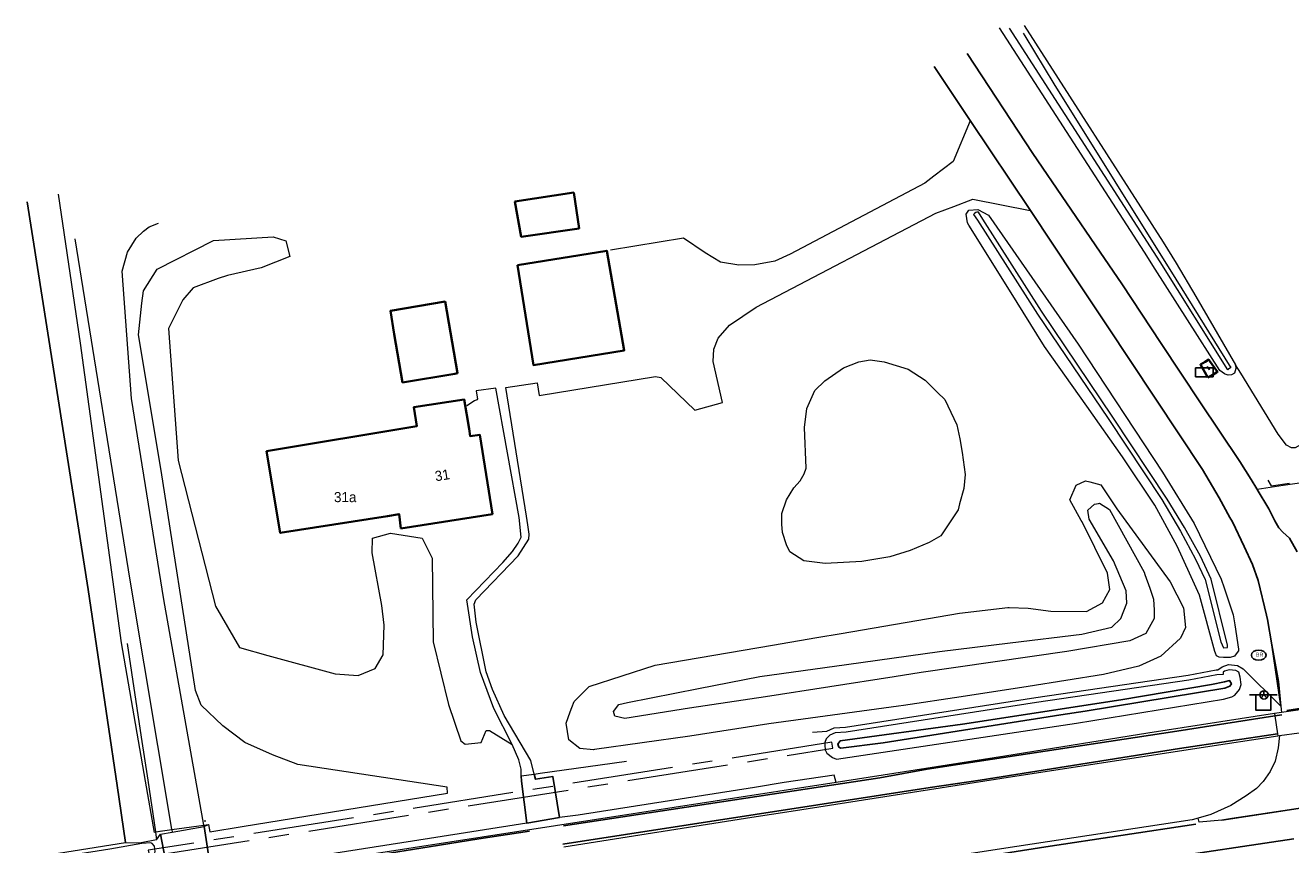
# Model space of a CAD drawing. Header units: metres. Extents: x 169249 to 194689, y 406250 to 412203.
# Tile 260 of 442: x 185971 to 186097, y 410540 to 410621. Entities that reach past the tile are written whole.
import ezdxf
from ezdxf.enums import TextEntityAlignment as Align

# ---------------------------------------------------------------- set-up
doc = ezdxf.new("R2010")
doc.units = ezdxf.units.M
doc.linetypes.add('BGT_NLCS_N264$0$AM-AS', pattern=[16, 10, -2, 2, -2])
doc.layers.get('0').update_dxf_attribs({"linetype": 'CONTINUOUS'})
for name, color, linetype, lineweight in [('BGT_NLCS_N264$0$B-WE-AM-AS_KUNSTWERK_DUIKER-GV', 252, 'BGT_NLCS_N264$0$AM-AS', 18), ('BGT_NLCS_N264$0$B-WE-GW-TALUD_KRUIN-G', 252, 'CONTINUOUS', 18), ('BGT_NLCS_N264$0$B-WE-GW-TALUD_TEEN-G', 252, 'CONTINUOUS', 18), ('BGT_NLCS_N264$0$B-WE-GW-WATERGANG_INSTEEK-G', 252, 'CONTINUOUS', 18), ('BGT_NLCS_N264$0$B-WE-GW-WATERGANG_SLOOT_BODEM-G', 252, 'CONTINUOUS', 18), ('BGT_NLCS_N264$0$B-WE-GW-WATERGANG_WATERLIJN-G', 252, 'CONTINUOUS', 18), ('BGT_NLCS_N264$0$B-WE-IE-TERREINAFSCHEIDING_KUNSTMATIG_HEKWERK-G', 252, 'BGT_NLCS_N264$0$IE-TERREINAFSCHEIDING-KUNSTMATIG', 18), ('BGT_NLCS_N264$0$B-WE-OG-TOPOGRAFIE_BEBOUWING-G', 252, 'CONTINUOUS', 35), ('BGT_NLCS_N264$0$B-WE-OG-TOPOGRAFIE_CULTUURSCHEIDING-G', 252, 'CONTINUOUS', 18), ('BGT_NLCS_N264$0$B-WE-OG-TOPOGRAFIE_TERREIN_GROEN_BOS-GV', 252, 'CONTINUOUS', 18), ('BGT_NLCS_N264$0$B-WE-OG-TOPOGRAFIE_TERREIN_ONBEGROEID-GV', 252, 'CONTINUOUS', 18), ('BGT_NLCS_N264$0$B-WE-OG-TOPOGRAFIE_WATER-GV', 252, 'CONTINUOUS', 18), ('BGT_NLCS_N264$0$B-WE-OG-TOPOGRAFIE_WEG_BERM-GV', 252, 'CONTINUOUS', 18), ('BGT_NLCS_N264$0$B-WE-OG-TOPOGRAFIE_WEG_RIJWEG-GV', 252, 'CONTINUOUS', 18), ('BGT_NLCS_N264$0$B-WE-OG-TOPOGRAFIE_WEG_RIJWIELPAD-GV', 252, 'CONTINUOUS', 18), ('BGT_NLCS_N264$0$B-WE-OG-TOPOGRAFIE_WEG_VERHARD-G', 252, 'CONTINUOUS', 18), ('BGT_NLCS_N264$0$B-WE-VW-BEWEGWIJZERING_DRAAGCONSTRUCTIE-S', 252, 'CONTINUOUS', 25), ('BGT_NLCS_N264$0$B-WE-VW-VERKEERSTEKEN_BORD-S', 252, 'CONTINUOUS', 25), ('X-XX-AL-REFERENTIE-G', 7, 'CONTINUOUS', 18)]:
    doc.layers.add(name, color=color, linetype=linetype, lineweight=lineweight)
for name, color, linetype in [('BGT_NLCS_N264$0$B-WE-IE-MEUBILAIR_WEGMEUBILAIR-S', 252, 'CONTINUOUS'), ('BGT_NLCS_N264$0$B-WE-IE-TERREINAFSCHEIDING_KUNSTMATIG_HEKWERK_RASTER-G', 252, 'CONTINUOUS'), ('BGT_NLCS_N264$0$B-WE-KG-KADASTRAAL_NOK-G', 252, 'CONTINUOUS'), ('BGT_NLCS_N264$0$B-WE-KL-WATER_BRANDLEIDING_PUT-S', 252, 'CONTINUOUS'), ('BGT_NLCS_N264$0$B-WE-OG-TOPOGRAFIE_WATER_SLOOT-GV', 252, 'CONTINUOUS'), ('BGT_NLCS_N264$0$B-WE-OG-TOPOGRAFIE_WEG_INRIT-GV', 252, 'CONTINUOUS'), ('BGT_NLCS_N264$0$B-WE-OG-TOPOGRAFIE_WEG_RIJWEG-G', 252, 'CONTINUOUS'), ('BGT_NLCS_N264$0$B-WE-VW-MARKERING-G', 252, 'CONTINUOUS'), ('BGT_NLCS_N264$0$Label_Nummeraanduidingreeks', 252, 'CONTINUOUS')]:
    doc.layers.add(name, color=color, linetype=linetype)
doc.styles.add('BGT_NLCS_N264$0$NLCS-ISO', font='NLCS-ISO.ttf')
doc.styles.add('BGT_NLCS_N264$0$STANDARD', font='txt')
doc.linetypes.add('BGT_NLCS_N264$0$IE-TERREINAFSCHEIDING-KUNSTMATIG', pattern='A,4,[82,NLCS.SHX,S=0.75,R=90,X=0,Y=0],4,-2', length=10)

# ---------------------------------------------------------------- blocks, each defined once
blk = doc.blocks.new('BGT_NLCS_N264$0$SVW-VERKEERSTEKEN_BORD_ANWB-SO')
blk.add_line((-1.375, 0), (1.375, 0))
at = {"flags": 128}
blk.add_lwpolyline([(-0.75, 0), (-0.75, -1.5), (0.75, -1.5), (0.75, 0)], close=True, dxfattribs=at)
blk = doc.blocks.new('BGT_NLCS_N264$0$SIE-WEG_WEGWIJZER-SO')
for q in [(-0.29, -0.29), (0, 0.41), (0.29, -0.29)]:
    blk.add_line((0, 0), q)
blk.add_circle((0, 0), 0.413)
blk = doc.blocks.new('BGT_NLCS_N264$0$SKL-ET_OV_KAST_ALGEMEEN-SO')
for p, q in [((-0.91, 0.44), (0.84, 0.44)), ((-0.91, -0.43), (-0.91, 0.44)), ((0.84, 0.44), (0.84, -0.43)), ((0.84, -0.43), (-0.91, -0.43))]:
    blk.add_line(p, q)
blk = doc.blocks.new('BGT_NLCS_N264$0$SIE-WEG_STRAATPOT_BRANDKRAAN-SO')
blk.add_ellipse((0, 0), major_axis=(-0.729, 0), ratio=0.685994)
at = {"style": 'BGT_NLCS_N264$0$NLCS-ISO'}
blk.add_text('BR', height=0.4, dxfattribs=at).set_placement((-0.3, -0.15))
blk = doc.blocks.new('BGT_NLCS_N264')
at = {"layer": 'BGT_NLCS_N264$0$B-WE-AM-AS_KUNSTWERK_DUIKER-GV'}
blk.add_polyline3d([(186051.2, 410549.79, 9.8), (186051.11, 410550.38, 9.8), (185983.37, 410539.68, 9.91), (185983.47, 410539.09, 9.91), (186051.2, 410549.79, 9.8)], dxfattribs=at)
at = {"layer": 'BGT_NLCS_N264$0$B-WE-GW-TALUD_KRUIN-G'}
blk.add_polyline3d([(186029.6, 410552.97, 12.65), (186029.48, 410553.43, 12.65), (186029.98, 410554.12, 12.65), (186030.85, 410554.32, 12.65), (186037.89, 410555.7, 12.8), (186043.95, 410556.89, 12.94), (186052.54, 410558.08, 12.95), (186061.77, 410559.36, 12.95), (186068.77, 410560.22, 12.88), (186075.88, 410561.1, 12.88), (186078.83, 410561.78, 12.77), (186079.74, 410562.65, 12.65), (186080.32, 410564.16, 12.52), (186080.26, 410565.39, 12.29), (186079.01, 410568.34, 11.66), (186076.61, 410572.46, 11.26), (186076.48, 410573.35, 11.26), (186077.11, 410573.95, 11.26), (186077.52, 410574.03, 11.26), (186077.63, 410574.05, 11.26), (186078.6, 410573.42, 11.34), (186082.05, 410567.22, 12.14), (186082.13, 410566.98, 12.17), (186082.6, 410565.65, 12.34), (186082.98, 410564.55, 12.49), (186083.05, 410563.47, 12.61), (186083.03, 410562.65, 12.72), (186082.2, 410561.15, 12.8), (186080.64, 410560.44, 12.82), (186074.4, 410559.37, 12.88), (186059.96, 410557.28, 12.88), (186057.29, 410556.86, 12.89), (186044.51, 410554.89, 12.91), (186037, 410553.77, 12.84), (186030.59, 410552.74, 12.74), (186029.6, 410552.97, 12.65)], dxfattribs=at)
at = {"layer": 'BGT_NLCS_N264$0$B-WE-GW-TALUD_TEEN-G'}
blk.add_polyline3d([(186070.54, 410555.91, 10.67), (186063.92, 410554.88, 10.69), (186058.19, 410554.03, 10.64), (186057.69, 410553.96, 10.64), (186048.99, 410552.76, 10.64), (186044.87, 410552.19, 10.64), (186037.02, 410550.99, 10.64), (186027.58, 410549.65, 10.64), (186027.49, 410549.63, 10.64), (186026.14, 410549.76, 10.64), (186025.03, 410550.63, 10.64), (186024.78, 410552.26, 10.64), (186025.18, 410553.4, 10.64), (186025.33, 410553.81, 10.64), (186025.55, 410554.43, 10.64), (186027.05, 410555.91, 10.64), (186033.6, 410558.02, 10.64), (186045.21, 410559.99, 10.59), (186049.62, 410560.74, 10.54), (186052.01, 410561.16, 10.51), (186063.75, 410563.17, 10.36), (186068.55, 410563.71, 10.38), (186068.68, 410563.71, 10.39), (186070.55, 410563.65, 10.5), (186072.81, 410563.37, 10.96), (186076.34, 410563.34, 11.14), (186077.91, 410564.18, 11.22), (186078.66, 410565.51, 11.22), (186078.42, 410567.12, 11.21), (186075.89, 410572.2, 10.98), (186075.81, 410572.35, 10.95), (186074.67, 410574.38, 10.52), (186075.3, 410575.83, 10.55), (186076.22, 410576.28, 10.56), (186076.66, 410576.17, 10.57), (186077.77, 410575.88, 10.61), (186079.35, 410573.5, 10.63), (186084.63, 410566.26, 10.57), (186085.93, 410563.68, 10.53), (186086.13, 410561.76, 10.54), (186085.64, 410560.69, 10.54), (186083.7, 410558.91, 10.55), (186081.52, 410557.9, 10.6), (186078.01, 410557.08, 10.71), (186070.54, 410555.91, 10.67)], dxfattribs=at)
at = {"layer": 'BGT_NLCS_N264$0$B-WE-GW-WATERGANG_INSTEEK-G'}
for points in [[(186091.11, 410587.77, 10.68), (186091.14, 410587.39, 10.69), (186090.99, 410586.93, 10.72), (186090.71, 410586.77, 10.72), (186090.37, 410586.74, 10.72), (186090.07, 410586.85, 10.71), (186090, 410586.88, 10.71), (186089.55, 410587.19, 10.71), (186083.14, 410597.24, 10.55), (186082.07, 410598.92, 10.52), (186067.72, 410621.14, 10.66)], [(186070.17, 410621.38, 10.59), (186083.92, 410599.9, 10.53), (186085.23, 410597.84, 10.53), (186087.17, 410594.53, 10.58), (186091.11, 410587.77, 10.68)], [(186079.9, 410578.66, 10.59), (186076.35, 410583.66, 10.52), (186072.16, 410589.57, 10.43), (186068.69, 410595.16, 10.45), (186064.69, 410601.59, 10.48), (186064.55, 410601.81, 10.49), (186064.42, 410602.69, 10.51), (186064.67, 410603.06, 10.53), (186065.56, 410603.14, 10.54), (186065.57, 410603.13, 10.54), (186066.62, 410602.57, 10.55), (186075.51, 410589.81, 10.55), (186083.87, 410577.14, 10.59), (186087.01, 410572.05, 10.61), (186089.69, 410566.53, 10.74), (186089.98, 410565.68, 10.76), (186090.88, 410563.01, 10.79), (186091.02, 410562.01, 10.77), (186091.38, 410559.61, 10.73), (186091.4, 410559.44, 10.72), (186091.39, 410559.42, 10.72), (186091.17, 410559.15, 10.68), (186090.99, 410558.92, 10.65), (186090.56, 410558.76, 10.6), (186089.91, 410558.78, 10.59), (186089.48, 410558.79, 10.57), (186089.23, 410558.93, 10.58), (186089.13, 410559.19, 10.58), (186089.06, 410559.38, 10.58), (186087.52, 410564.95, 10.57), (186086.55, 410567.12, 10.58), (186085.33, 410569.81, 10.58), (186083.1, 410573.87, 10.59), (186079.9, 410578.66, 10.59)]]:
    blk.add_polyline3d(points, dxfattribs=at)
at = {"layer": 'BGT_NLCS_N264$0$B-WE-GW-WATERGANG_SLOOT_BODEM-G'}
for points in [[(186070.07, 410620.6, 10.1), (186070.22, 410620.34, 10.1), (186073.09, 410615.59, 10.08), (186085.2, 410596.23, 9.99), (186089.02, 410590.08, 10.01), (186090.48, 410587.73, 10.02), (186090.62, 410587.5, 10.07), (186090.42, 410587.33, 9.97), (186090.34, 410587.26, 9.92), (186083.63, 410597.96, 9.88), (186068.7, 410621.11, 10.15)], [(186090.31, 410560, 9.77), (186088.69, 410566.52, 9.67), (186087.62, 410568.82, 9.65), (186086.03, 410571.64, 9.62), (186084.32, 410574.47, 9.59), (186078.93, 410582.58, 9.59), (186071.86, 410593.06, 9.52), (186066.07, 410602.18, 9.73), (186065.63, 410602.87, 9.75), (186065.45, 410602.87, 9.83), (186065.36, 410602.83, 9.7), (186065.25, 410602.75, 9.86), (186065.15, 410602.65, 9.72), (186065.52, 410602.07, 9.71), (186071.49, 410592.76, 9.59), (186078.49, 410582.45, 9.66), (186083.8, 410574.43, 9.66), (186085.64, 410571.27, 9.7), (186087.15, 410568.52, 9.75), (186088.08, 410566.49, 9.79), (186089.63, 410560.34, 9.77), (186089.91, 410559.74, 9.77), (186090.29, 410559.76, 9.77), (186090.31, 410560, 9.77)]]:
    blk.add_polyline3d(points, dxfattribs=at)
at = {"layer": 'BGT_NLCS_N264$0$B-WE-GW-WATERGANG_WATERLIJN-G'}
blk.add_polyline3d([(186046.16, 410573.05, 9.39), (186046.62, 410574.4, 9.39), (186047.34, 410575.58, 9.39), (186047.96, 410576.28, 9.39), (186048.36, 410576.97, 9.39), (186048.57, 410577.53, 9.39), (186048.4, 410581.55, 9.39), (186048.61, 410583.44, 9.39), (186049.42, 410585.21, 9.39), (186050.42, 410586.18, 9.39), (186052.24, 410587.45, 9.37), (186053.79, 410588.07, 9.36), (186054.9, 410588.25, 9.36), (186056.27, 410588.06, 9.36), (186058.65, 410587.34, 9.36), (186060.36, 410586.23, 9.36), (186061.58, 410585.02, 9.36), (186062.29, 410584.31, 9.36), (186063.49, 410581.83, 9.36), (186063.79, 410580.42, 9.36), (186064.02, 410579.06, 9.36), (186064.3, 410576.89, 9.36), (186064.19, 410575.52, 9.36), (186063.76, 410573.99, 9.36), (186063.62, 410573.39, 9.36), (186061.9, 410570.81, 9.36), (186060.73, 410570.15, 9.36), (186058.87, 410569.36, 9.36), (186056.86, 410568.73, 9.36), (186054.07, 410568.28, 9.36), (186050.45, 410568.07, 9.36), (186048.31, 410568.36, 9.39), (186046.95, 410569.25, 9.39), (186046.62, 410569.94, 9.39), (186046.21, 410571.16, 9.39), (186046.14, 410571.98, 9.39), (186046.16, 410573.05, 9.39)], dxfattribs=at)
at = {"layer": 'BGT_NLCS_N264$0$B-WE-IE-MEUBILAIR_WEGMEUBILAIR-S'}
blk.add_point((185988.97, 410542.57, 10.61), dxfattribs=at)
at = {"layer": 'BGT_NLCS_N264$0$B-WE-IE-TERREINAFSCHEIDING_KUNSTMATIG_HEKWERK-G'}
for p, q in [((185985.69, 410541.73, 10.64), (185988.87, 410542.16, 10.67)), ((185988.87, 410542.16, 10.67), (185989.32, 410542.22, 10.67)), ((185984.19, 410540.73, 10.62), (185982.66, 410540.42, 10.29)), ((185984.08, 410541.52, 10.63), (185984.09, 410541.46, 10.63)), ((185984.09, 410541.46, 10.63), (185984.19, 410540.73, 10.62))]:
    blk.add_line(p, q, dxfattribs=at)
for points in [[(185984.09, 410541.46, 10.67), (185983.97, 410541.44, 10.67), (185983.09, 410546.54, 10.62), (185980.72, 410560.24, 10.49), (185976.66, 410589.89, 10.51), (185974.46, 410604.65, 10.59)], [(186094.29, 410576.34, 10.79), (186094.64, 410575.79, 10.81), (186096.46, 410576.05, 10.78)], [(185981.27, 410560.16, 10.46), (185982.66, 410550.89, 10.5), (185983.31, 410546.61, 10.56), (185984.08, 410541.52, 10.63)], [(185989.32, 410542.22, 10.67), (185989.46, 410541.52, 10.69), (185992.68, 410542.02, 10.6), (186013.01, 410545.34, 10.29), (186012.99, 410545.92, 10.68)], [(185984.08, 410541.52, 10.63), (185984.32, 410541.55, 10.63), (185985.69, 410541.73, 10.64)], [(185984.68, 410541.56, 10.67), (185984.33, 410541.5, 10.67), (185984.09, 410541.46, 10.67)]]:
    blk.add_polyline3d(points, dxfattribs=at)
at = {"layer": 'BGT_NLCS_N264$0$B-WE-IE-TERREINAFSCHEIDING_KUNSTMATIG_HEKWERK_RASTER-G'}
blk.add_polyline3d([(185971.37, 410603.89, 10.55), (185977.41, 410565.5, 10.42), (185980.28, 410546.11, 10.53), (185981.12, 410540.45, 10.56)], dxfattribs=at)
at = {"layer": 'BGT_NLCS_N264$0$B-WE-KG-KADASTRAAL_NOK-G'}
blk.add_line((186088.28, 410587.59, 12.74), (186088.51, 410587.26, 12.73), dxfattribs=at)
at = {"layer": 'BGT_NLCS_N264$0$B-WE-OG-TOPOGRAFIE_BEBOUWING-G'}
for points in [[(186025.52, 410604.81, 13.26), (186026.05, 410601.26, 13.33), (186020.32, 410600.44, 13.28), (186019.69, 410603.94, 13.27), (186025.52, 410604.81, 13.26)], [(186019.96, 410597.64, 12.65), (186028.8, 410599.05, 12.64), (186030.53, 410589.18, 13.02), (186021.53, 410587.73, 13.25), (186019.96, 410597.64, 12.65)], [(186013.75, 410586.88, 13.07), (186008.57, 410586.02, 13.14), (186007.74, 410590.81, 13.05), (186007.35, 410593.1, 13.01), (186012.77, 410594.02, 13.06), (186014.01, 410586.92, 13.06), (186013.75, 410586.88, 13.07)], [(186088.34, 410586.5, 12.7), (186087.62, 410587.79, 12.56), (186088.09, 410588.06, 12.52), (186088.45, 410588.28, 12.49), (186088.53, 410588.17, 12.5), (186089.32, 410587.05, 12.52), (186089.21, 410587, 12.54), (186088.89, 410586.81, 12.6), (186088.34, 410586.5, 12.7)], [(186008.38, 410571.54, 15.41), (186008.22, 410572.97, 16.27), (186007.06, 410572.77, 13.8), (185996.44, 410571.11, 13.83), (185995.08, 410579.2, 13.78), (186009.99, 410581.7, 13.55), (186009.69, 410583.57, 13.47), (186014.67, 410584.32, 13.51), (186015.15, 410581.41, 13.51), (186015.25, 410580.7, 15.24), (186016.23, 410580.82, 15.26), (186017.46, 410572.97, 15.39), (186008.38, 410571.54, 15.41)]]:
    blk.add_polyline3d(points, dxfattribs=at)
at = {"layer": 'BGT_NLCS_N264$0$B-WE-OG-TOPOGRAFIE_CULTUURSCHEIDING-G'}
for points in [[(186012.99, 410545.92, 10.68), (185998.19, 410548.19, 10.68), (185995.69, 410549.13, 10.65), (185992.94, 410550.35, 10.63), (185990.74, 410552, 10.63), (185988.6, 410554.05, 10.64), (185988.04, 410555.52, 10.68), (185984.65, 410577.28, 10.67), (185982.4, 410590.74, 10.72), (185982.74, 410593.88, 10.75), (185982.88, 410595.08, 10.76), (185984.25, 410597.23, 10.78), (185989.84, 410600.08, 10.8), (185995.75, 410600.42, 10.82), (185997.01, 410600.03, 10.81), (185997.39, 410598.5, 10.6), (185994.55, 410597.37, 10.58), (185991.21, 410596.6, 10.58), (185990.3, 410596.32, 10.6), (185987.82, 410595.38, 10.6), (185986.79, 410594.18, 10.6), (185985.37, 410591.35, 10.59), (185986.32, 410578.3, 10.61), (185990.04, 410563.85, 10.62), (185992.39, 410559.78, 10.61), (185995.21, 410558.96, 10.62), (186001.9, 410557.15, 10.62), (186004.16, 410557, 10.62), (186005.84, 410557.69, 10.64), (186006.64, 410559.04, 10.65), (186006.74, 410561.97, 10.73), (186006.5, 410563.92, 10.81), (186005.56, 410569.14, 11.09), (186005.59, 410570.6, 11.18), (186007.37, 410571.08, 11.17), (186010.5, 410570.58, 11.17), (186011.5, 410568.6, 11.12), (186011.58, 410560.33, 10.99), (186013.11, 410554.12, 10.9), (186014.35, 410550.53, 10.82), (186014.77, 410550.2, 10.82), (186016.35, 410550.37, 10.81), (186016.85, 410551.54, 10.81), (186017.18, 410551.55, 10.83), (186019.42, 410550.17, 10.76)], [(186109.51, 410586.59, 10.74), (186104.78, 410583.93, 10.75), (186097.01, 410579.54, 10.76), (186096.9, 410579.54, 10.76), (186096.66, 410579.53, 10.77), (186096.16, 410579.8, 10.78), (186095.32, 410580.88, 10.81), (186091.63, 410586.93, 10.7), (186091.11, 410587.77, 10.68)]]:
    blk.add_polyline3d(points, dxfattribs=at)
at = {"layer": 'BGT_NLCS_N264$0$B-WE-OG-TOPOGRAFIE_TERREIN_GROEN_BOS-GV'}
for p, q in [((186028.15, 410548.15, 10.75), (186030.74, 410548.52, 10.75)), ((185962.88, 410537.58, 10.46), (185981.12, 410540.45, 10.56)), ((185981.12, 410540.45, 10.56), (185982.66, 410540.42, 10.29)), ((185984.19, 410540.73, 10.62), (185984.58, 410541.28, 10.68))]:
    blk.add_line(p, q, dxfattribs=at)
blk.add_polyline3d([(186049.18, 410551.38, 10.74), (186050.6, 410551.49, 10.65), (186051.32, 410551.8, 10.64), (186052.45, 410551.88, 10.65), (186071.32, 410554.82, 10.64), (186086.41, 410557.03, 10.54), (186089.18, 410557.54, 10.51), (186089.35, 410557.56, 10.51), (186089.79, 410557.86, 10.54), (186090.42, 410558.07, 10.56), (186091.3, 410557.98, 10.61)], dxfattribs=at)
at = {"layer": 'BGT_NLCS_N264$0$B-WE-OG-TOPOGRAFIE_TERREIN_ONBEGROEID-GV', "linetype": 'Continuous'}
for p, q in [((186022.2, 410547.31, 10.75), (186028.15, 410548.15, 10.75)), ((186020.29, 410547.03, 10.69), (186020.33, 410547.04, 10.76)), ((186020.33, 410547.04, 10.76), (186021.61, 410547.22, 10.65)), ((186021.61, 410547.22, 10.65), (186022.2, 410547.31, 10.75)), ((185985.74, 410541.47, 10.68), (185988.9, 410542.03, 10.73)), ((185988.9, 410542.03, 10.73), (185989.32, 410542.22, 10.67))]:
    blk.add_line(p, q, dxfattribs=at)
blk.add_polyline3d([(185984.58, 410541.28, 10.68), (185984.59, 410541.28, 10.68), (185985.74, 410541.47, 10.68)], dxfattribs=at)
at = {"layer": 'BGT_NLCS_N264$0$B-WE-OG-TOPOGRAFIE_WATER-GV'}
for points in [[(186086.49, 410556.54, 10.54), (186071.39, 410554.33, 10.64), (186052.51, 410551.38, 10.65), (186051.44, 410551.3, 10.64), (186050.89, 410551.07, 10.65), (186050.55, 410550.73, 10.66), (186050.41, 410550.34, 10.67), (186050.42, 410550.1, 10.69), (186050.44, 410549.62, 10.72), (186050.6, 410549.3, 10.72), (186051.15, 410548.88, 10.73), (186051.55, 410548.71, 10.82), (186075.33, 410552.28, 10.72), (186089.92, 410554.64, 10.79), (186090.72, 410554.89, 10.79), (186091.03, 410555.05, 10.83), (186091.5, 410555.59, 10.83), (186091.66, 410556.11, 10.77), (186091.55, 410556.82, 10.74), (186091.43, 410557.32, 10.68), (186091.14, 410557.5, 10.61), (186090.48, 410557.56, 10.56), (186090.01, 410557.41, 10.54), (186089.86, 410557.31, 10.53), (186089.86, 410557.1, 10.51), (186089.24, 410557.05, 10.51), (186086.49, 410556.54, 10.54)], [(185963.18, 410535.04, 10.62), (185982.64, 410538.1, 10.66), (185983.29, 410538.33, 10.66), (185983.67, 410538.63, 10.66), (185983.87, 410538.91, 10.67), (185984.04, 410539.55, 10.66), (185983.99, 410540.08, 10.6), (185983.74, 410540.36, 10.56), (185983.61, 410540.43, 10.52), (185982.74, 410540.34, 10.47), (185979.55, 410539.8, 10.42), (185962.93, 410537.2, 10.42)]]:
    blk.add_polyline3d(points, dxfattribs=at)
at = {"layer": 'BGT_NLCS_N264$0$B-WE-OG-TOPOGRAFIE_WATER_SLOOT-GV'}
blk.add_polyline3d([(186090.04, 410555.72, 9.95), (186090.55, 410555.94, 9.95), (186090.7, 410556.16, 9.95), (186090.51, 410556.49, 9.95), (186090.01, 410556.36, 9.95), (186088.73, 410556.11, 9.95), (186079.74, 410554.59, 9.87), (186064.03, 410552.17, 9.85), (186051.94, 410550.52, 9.89), (186051.7, 410550.19, 9.89), (186051.79, 410549.9, 9.89), (186051.99, 410549.79, 9.89), (186056.18, 410550.32, 9.89), (186073.79, 410553.08, 9.94), (186076.2, 410553.47, 9.94), (186090.04, 410555.72, 9.95)], dxfattribs=at)
at = {"layer": 'BGT_NLCS_N264$0$B-WE-OG-TOPOGRAFIE_WEG_BERM-GV'}
blk.add_line((186095.6, 410553.96, 10.82), (186094.71, 410560.02, 2.41), dxfattribs=at)
blk.add_polyline3d([(186091.3, 410557.98, 10.61), (186091.87, 410557.64, 10.68), (186095.6, 410553.96, 10.82)], dxfattribs=at)
at = {"layer": 'BGT_NLCS_N264$0$B-WE-OG-TOPOGRAFIE_WEG_INRIT-GV'}
for p, q in [((186020.89, 410542.37, 10.8), (186024.1, 410542.93, 10.77)), ((185989.6, 410537.52, 10.82), (185988.9, 410542.03, 10.73))]:
    blk.add_line(p, q, dxfattribs=at)
for points in [[(186020.33, 410547.04, 10.76), (186020.34, 410546.54, 10.76), (186020.89, 410542.37, 10.8)], [(186024.1, 410542.93, 10.77), (186023.46, 410546.98, 10.66), (186021.73, 410546.72, 10.65), (186021.61, 410547.22, 10.65)], [(185984.58, 410541.28, 10.68), (185984.71, 410540.6, 10.68), (185985.43, 410536.81, 10.73)]]:
    blk.add_polyline3d(points, dxfattribs=at)
at = {"layer": 'BGT_NLCS_N264$0$B-WE-OG-TOPOGRAFIE_WEG_RIJWEG-G'}
for p, q in [((186061.24, 410617.31, 10.81), (186064.81, 410611.97, 10.78)), ((186064.81, 410611.97, 10.78), (186070.77, 410603.03, 10.73))]:
    blk.add_line(p, q, dxfattribs=at)
for points in [[(186093.23, 410575.42, 10.85), (186093.2, 410575.47, 10.85), (186092.64, 410576.39, 10.82), (186091.53, 410578.2, 10.78), (186089.52, 410581.18, 10.78), (186087.62, 410584, 10.78), (186083.74, 410589.87, 10.76), (186079.82, 410595.79, 10.74), (186077.7, 410598.9, 10.75), (186071.02, 410608.69, 10.77), (186064.51, 410618.59, 10.8)], [(186070.77, 410603.03, 10.73), (186075.2, 410596.39, 10.7), (186078.38, 410591.61, 10.71), (186087.84, 410577.39, 10.76), (186089.47, 410574.58, 10.76), (186090.55, 410572.64, 10.78), (186090.79, 410572.22, 10.78), (186091.95, 410569.78, 10.81), (186092.79, 410568, 10.82), (186093.36, 410566.39, 10.83), (186094.18, 410562.97, 10.89), (186094.26, 410562.54, 10.89), (186094.71, 410560.02, 10.87)], [(186097.21, 410569.24, 10.94), (186096.45, 410570.58, 10.96), (186095.79, 410571.17, 10.95), (186095.39, 410571.6, 10.94), (186094.98, 410572.31, 10.93), (186094.4, 410573.51, 10.89), (186093.23, 410575.42, 10.85)], [(186094.71, 410560.02, 10.87), (186095.35, 410556.4, 10.84), (186095.6, 410553.96, 10.82)]]:
    blk.add_polyline3d(points, dxfattribs=at)
at = {"layer": 'BGT_NLCS_N264$0$B-WE-OG-TOPOGRAFIE_WEG_RIJWEG-GV'}
blk.add_line((186095.6, 410553.96, 10.82), (186095.67, 410553.34, 10.82), dxfattribs=at)
for points in [[(186095.47, 410551.06, 10.82), (186095.34, 410549.84, 10.9), (186095.04, 410548.51, 10.92), (186094.52, 410547.49, 10.92), (186093.85, 410546.48, 10.98), (186093.19, 410545.79, 11.02), (186092.17, 410545.06, 10.98), (186090.65, 410544.11, 11.02), (186088.65, 410543.22, 11.02), (186087.41, 410542.86, 11.03)], [(186096.44, 410543.7, 11.08), (186090.74, 410542.84, 11.07), (186089.75, 410542.68, 11.12)], [(186087.41, 410542.86, 11.03), (186086.79, 410542.71, 11.03), (186067.9, 410539.82, 11.01), (186052.06, 410537.37, 11.06), (186040.29, 410535.48, 11.07), (186029.58, 410533.77, 11.01), (186028.61, 410534.34, 11.06)], [(186089.75, 410542.68, 11.12), (186087.51, 410542.47, 11.05), (186087.41, 410542.86, 11.03)]]:
    blk.add_polyline3d(points, dxfattribs=at)
at = {"layer": 'BGT_NLCS_N264$0$B-WE-OG-TOPOGRAFIE_WEG_RIJWIELPAD-GV'}
for p, q in [((186095.67, 410553.34, 10.82), (186094.96, 410553.23, 10.82)), ((186094.96, 410553.23, 10.82), (186094.99, 410552.99, 10.82)), ((186094.99, 410552.99, 10.82), (186095.27, 410551.23, 10.82)), ((186100.05, 410553.96, 10.84), (186095.67, 410553.34, 10.82)), ((186095.47, 410551.06, 10.82), (186100.9, 410551.8, 10.83)), ((186095.27, 410551.23, 10.82), (186095.3, 410551.03, 10.82)), ((186095.3, 410551.03, 10.82), (186095.47, 410551.06, 10.82))]:
    blk.add_line(p, q, dxfattribs=at)
for points in [[(186094.96, 410553.23, 10.82), (186082.42, 410551.29, 10.8), (186068.25, 410549, 10.78), (186051.52, 410546.38, 10.77)], [(186024.54, 410540.03, 10.85), (186043.17, 410542.97, 10.81), (186047.07, 410543.57, 10.82), (186069, 410546.99, 10.82), (186090.06, 410550.23, 10.82), (186095.3, 410551.03, 10.82)], [(186051.52, 410546.38, 10.77), (186051.33, 410547.12, 10.83), (186046.39, 410546.38, 10.81), (186043.45, 410545.89, 10.82), (186025.96, 410543.15, 10.79), (186024.1, 410542.93, 10.77)], [(186051.52, 410546.38, 10.77), (186039.53, 410544.55, 10.72), (186023.73, 410542.11, 10.76), (186005.97, 410539.37, 10.73), (185996.2, 410537.85, 10.74)], [(186020.89, 410542.37, 10.8), (186011.23, 410540.84, 10.79), (185993.72, 410538.12, 10.76), (185989.6, 410537.52, 10.82)]]:
    blk.add_polyline3d(points, dxfattribs=at)
at = {"layer": 'BGT_NLCS_N264$0$B-WE-OG-TOPOGRAFIE_WEG_VERHARD-G'}
for p, q in [((185985.69, 410541.73, 10.67), (185985.74, 410541.47, 10.68)), ((185988.9, 410542.03, 10.73), (185988.87, 410542.16, 10.73))]:
    blk.add_line(p, q, dxfattribs=at)
for points in [[(186064.81, 410611.97, 10.78), (186064.79, 410611.93, 10.78), (186063.12, 410607.91, 10.67), (186061.21, 410606.45, 10.62), (186060.31, 410605.75, 10.59), (186046.98, 410598.73, 10.61), (186045.45, 410598.03, 10.6), (186043.48, 410597.65, 10.59), (186041.87, 410597.63, 10.58), (186040.07, 410597.94, 10.59), (186038.54, 410598.86, 10.6), (186036.39, 410600.29, 10.62), (186029.17, 410599.13, 10.62)], [(186021.61, 410547.22, 10.65), (186021.28, 410548.58, 10.64), (186018.62, 410553.04, 10.64), (186017.48, 410555.61, 10.63), (186016.85, 410557.36, 10.62), (186015.86, 410562.27, 10.57), (186015.65, 410564.05, 10.57), (186015.81, 410564.49, 10.57), (186020.02, 410568.84, 10.56), (186021.09, 410570.48, 10.59), (186021.12, 410571, 10.58), (186020.97, 410571.92, 10.58), (186020.85, 410572.76, 10.58), (186018.81, 410585.52, 10.49), (186021.89, 410585.99, 10.59), (186022.09, 410584.72, 10.62), (186033.62, 410586.61, 10.67), (186034.14, 410586.5, 10.67), (186037.52, 410583.26, 10.6), (186040.28, 410584.04, 10.58), (186039.33, 410588.08, 10.59), (186039.39, 410589.31, 10.6), (186039.85, 410590.41, 10.6), (186040.96, 410591.68, 10.6), (186043.61, 410593.46, 10.56), (186061.41, 410602.77, 10.62), (186063.19, 410603.45, 10.63), (186065.06, 410604.17, 10.64), (186070.74, 410603.04, 10.73), (186070.77, 410603.03, 10.73)], [(185988.87, 410542.16, 10.73), (185984.9, 410564.51, 10.61), (185981.69, 410584.41, 10.55), (185980.77, 410597.04, 10.66), (185981.3, 410598.91, 10.62), (185982.17, 410600.3, 10.68), (185982.89, 410601.01, 10.71), (185983.46, 410601.41, 10.72), (185984.37, 410601.78, 10.72)], [(185976.08, 410600.24, 10.53), (185981.55, 410566.42, 10.48), (185985.68, 410541.78, 10.66), (185985.69, 410541.73, 10.67)], [(186108.99, 410585.72, 10.92), (186103.88, 410582.39, 10.89), (186103.13, 410578.18, 10.89), (186097.45, 410576.04, 10.92), (186095.81, 410575.8, 10.89), (186093.23, 410575.42, 10.85)], [(186019.42, 410550.17, 10.76), (186017.61, 410553.73, 10.69), (186016.27, 410557.28, 10.68), (186015.49, 410560.81, 10.65), (186014.94, 410564.49, 10.67), (186018.5, 410568.18, 10.63), (186019.46, 410569.27, 10.63), (186020.02, 410570.11, 10.63), (186020.33, 410570.69, 10.62), (186020.11, 410572.64, 10.56), (186017.8, 410585.46, 10.52), (186015.84, 410585.18, 11.05), (186015.91, 410584.75, 11.11), (186015.98, 410584.4, 11.11), (186015.93, 410584.3, 11.11), (186015.7, 410584.19, 11.11), (186014.94, 410583.71, 11.19)], [(186020.33, 410547.04, 10.76), (186020.31, 410547.7, 10.75), (186020.07, 410548.63, 10.75), (186019.42, 410550.17, 10.76)]]:
    blk.add_polyline3d(points, dxfattribs=at)
at = {"layer": 'BGT_NLCS_N264$0$B-WE-VW-MARKERING-G'}
for p, q in [((186094.99, 410552.99, 10.82), (186095.7, 410553.1, 10.82)), ((186095.27, 410551.23, 10.87), (186095.28, 410551.23, 10.87))]:
    blk.add_line(p, q, dxfattribs=at)
at = {"layer": 'BGT_NLCS_N264$0$B-WE-VW-MARKERING-G', "linetype": 'Continuous'}
for p, q in [((186097.67, 410553.74, 10.87), (186096.18, 410553.51, 10.87)), ((186089.75, 410542.68, 11.12), (186096.44, 410543.7, 11.08)), ((186096.44, 410543.7, 11.08), (186099.23, 410544.12, 11.09))]:
    blk.add_line(p, q, dxfattribs=at)
for points in [[(186096.88, 410540.83, 11.09), (186083.18, 410538.78, 11.1), (186059.4, 410535, 11.1), (186035.88, 410531.33, 11.1), (186011.87, 410527.56, 11.13), (185998.13, 410525.41, 11.12), (185984.88, 410523.33, 11.1), (185952.67, 410518.33, 11.1), (185929.13, 410514.62, 11.1), (185913.74, 410512.21, 11.19), (185899.21, 410509.99, 11.11), (185893.44, 410509.1, 11.08), (185867.87, 410505.08, 11.12), (185844.38, 410501.41, 11.17), (185832.46, 410499.53, 11.17), (185829.14, 410498.99, 11.16), (185817.6, 410497.13, 11.15), (185796.95, 410494, 11.08), (185777.56, 410490.98, 11.17), (185754.69, 410487.41, 11.19)], [(185759.46, 410491.1, 11.06), (185780.55, 410494.39, 11.08), (185801.33, 410497.61, 11), (185819.01, 410500.39, 11.02), (185828.7, 410501.9, 11.05), (185843.2, 410504.16, 11.08), (185867.16, 410507.92, 10.91), (185887.88, 410511.17, 10.95), (185898.76, 410512.87, 11.02), (185908.58, 410514.4, 11.08), (185932.39, 410518.05, 11), (185979.93, 410525.52, 11.15), (185997.68, 410528.29, 11.15), (186003.1, 410529.13, 11.15), (186024.64, 410532.46, 11.1), (186044.58, 410535.65, 11.06), (186072.32, 410540.02, 11.06), (186087.16, 410542.28, 11.02)]]:
    blk.add_polyline3d(points, dxfattribs=at)
at = {"layer": 'BGT_NLCS_N264$0$B-WE-VW-MARKERING-G'}
for points in [[(186024.5, 410542.11, 10.78), (186055.86, 410546.87, 10.79), (186060.56, 410547.71, 10.79), (186065.5, 410548.49, 10.82), (186085.27, 410551.47, 10.82), (186094.99, 410552.99, 10.82)], [(186024.45, 410540.28, 10.84), (186055.93, 410545.13, 10.82), (186060.84, 410545.9, 10.84), (186065.81, 410546.64, 10.89), (186085.55, 410549.75, 10.88), (186095.27, 410551.23, 10.87)], [(185996.22, 410537.68, 10.78), (186001.53, 410538.5, 10.77), (186005.82, 410539.18, 10.78), (186011.19, 410540.01, 10.83), (186016.12, 410540.82, 10.79), (186021.14, 410541.57, 10.79)]]:
    blk.add_polyline3d(points, dxfattribs=at)
at = {"layer": 'BGT_NLCS_N264$0$B-WE-IE-MEUBILAIR_WEGMEUBILAIR-S', "color": 7}
blk.add_blockref('BGT_NLCS_N264$0$SKL-ET_OV_KAST_ALGEMEEN-SO', (186088.05, 410587.01, 10.76), dxfattribs=at)
at = {"layer": 'BGT_NLCS_N264$0$B-WE-KL-WATER_BRANDLEIDING_PUT-S', "color": 7, "linetype": 'Continuous'}
blk.add_blockref('BGT_NLCS_N264$0$SIE-WEG_STRAATPOT_BRANDKRAAN-SO', (186093.4, 410559, 10.87), dxfattribs=at)
at = {"layer": 'BGT_NLCS_N264$0$B-WE-VW-BEWEGWIJZERING_DRAAGCONSTRUCTIE-S', "color": 7}
blk.add_blockref('BGT_NLCS_N264$0$SIE-WEG_WEGWIJZER-SO', (186093.92, 410555.07, 10.97), dxfattribs=at)
at = {"layer": 'BGT_NLCS_N264$0$B-WE-VW-VERKEERSTEKEN_BORD-S', "color": 7}
blk.add_blockref('BGT_NLCS_N264$0$SVW-VERKEERSTEKEN_BORD_ANWB-SO', (186093.86, 410555.07, 10.92), dxfattribs=at)
at = {"layer": 'BGT_NLCS_N264$0$Label_Nummeraanduidingreeks', "color": 7, "lineweight": 18, "style": 'BGT_NLCS_N264$0$STANDARD'}
blk.add_text('31', height=1, rotation=9, dxfattribs=at).set_placement((186012.5, 410576.83), align=Align.MIDDLE)
blk.add_text('31a', height=1, dxfattribs=at).set_placement((186002.88, 410574.66), align=Align.MIDDLE)

msp = doc.modelspace()

# ---------------------------------------------------------------- block references
at = {"layer": 'X-XX-AL-REFERENTIE-G'}
msp.add_blockref('BGT_NLCS_N264', (0, 0), dxfattribs=at)

doc.saveas('drawing.dxf')
